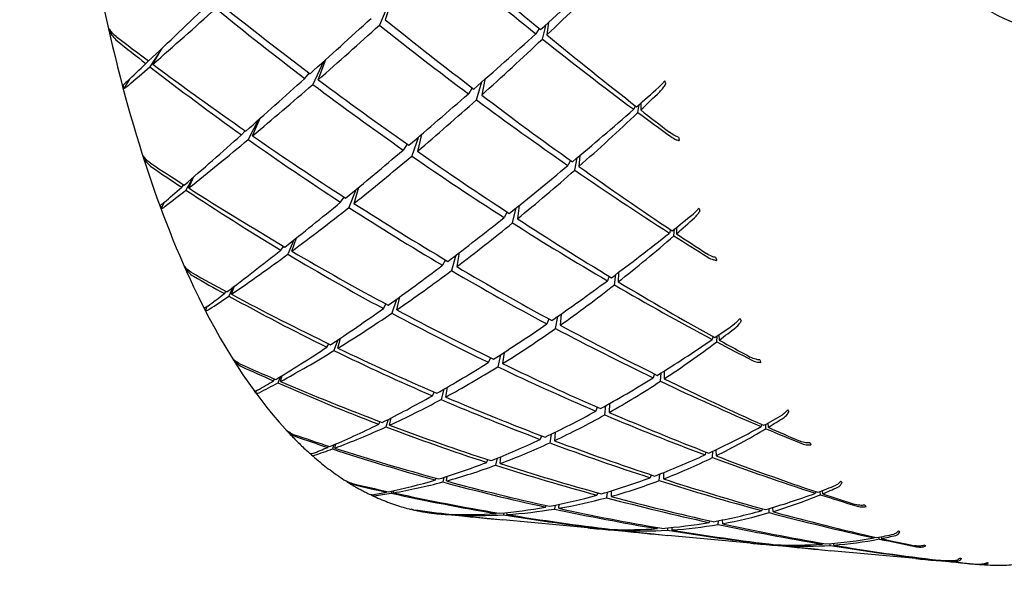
# Model space of a CAD drawing. Header units: inches. Extents: x 36 to 1719, y -84 to 1122.
# Tile 454 of 550: x 657.531 to 658.443, y 803.572 to 804.098. Entities that reach past the tile are written whole.
import ezdxf

# ---------------------------------------------------------------- set-up
doc = ezdxf.new("R2010")
doc.units = ezdxf.units.IN
doc.header["$LTSCALE"] = 48
doc.header["$MEASUREMENT"] = 0
doc.layers.add('Dimension (ANSI)', color=7, linetype='Continuous', lineweight=25)
doc.layers.add('Visible (ANSI)', color=7, linetype='Continuous', lineweight=30)
doc.styles.add('Note Text (ANSI)', font='tahoma.ttf')
doc.dimstyles.new('Architectural (ANSI)', dxfattribs={"dimscale": 48, "dimtxt": 0.125, "dimasz": 0.098425, "dimexe": 0.125, "dimexo": 0.0625, "dimgap": 0.031496, "dimtad": 0, "dimtih": 1, "dimtoh": 1, "dimdec": 4, "dimrnd": 1e-08, "dimzin": 3, "dimdsep": 46, "dimlunit": 4, "dimtxsty": 'Note Text (ANSI)', "dimcen": 0.09, "dimdle": 0.393701, "dimclrd": 256, "dimclre": 256, "dimclrt": 256, "dimadec": 0, "dimazin": 3, "dimtfac": 0.96, "dimtofl": 0, "dimtmove": 0, "dimatfit": 3, "dimfxl": 1, "dimfrac": 2, "dimtolj": 1, "dimtzin": 12, "dimlwd": -1, "dimlwe": -1, "dimarcsym": 0})

# ---------------------------------------------------------------- blocks, each defined once
blk = doc.blocks.new('*D22')
at = {"layer": 'Defpoints', "color": 0, "transparency": 16777216}
for p in [(711.01418, 998.5529), (618.7408, 762.9914), (748.91768, 762.9914)]:
    blk.add_point(p, dxfattribs=at)
at = {"layer": 'Dimension (ANSI)', "transparency": 16777216}
for p, q in [((708.01418, 998.5529), (612.7408, 998.5529)), ((618.7408, 993.82849), (618.7408, 898.07174)), ((618.7408, 767.71581), (618.7408, 887.47256)), ((745.91768, 762.9914), (612.7408, 762.9914))]:
    blk.add_line(p, q, dxfattribs=at)
for points in [[(617.9534, 993.82849), (619.5282, 993.82849), (618.7408, 998.5529)], [(617.9534, 767.71581), (619.5282, 767.71581), (618.7408, 762.9914)]]:
    blk.add_solid(points, dxfattribs=at)
at = {"layer": 'Dimension (ANSI)', "transparency": 16777216, "insert": (599.01817, 896.55992), "char_height": 6, "attachment_point": 1, "style": 'Note Text (ANSI)'}
blk.add_mtext('\\A1;19\'-7 9/16"', dxfattribs=at)

msp = doc.modelspace()

# ---------------------------------------------------------------- linework, layer by layer
at = {"layer": 'Visible (ANSI)'}
for p, q in [((657.87357, 804.1148), (657.86412, 804.09301)), ((657.87557, 804.11663), (657.86953, 804.09795)), ((658.02079, 804.09534), (658.01932, 804.08389)), ((657.61497, 804.08765), (657.6144, 804.08642)), ((658.01208, 804.08986), (658.00916, 804.08484)), ((658.01523, 804.08001), (658.01872, 804.09347)), ((657.66228, 804.07118), (657.65144, 804.05436)), ((657.65413, 804.05671), (657.66249, 804.07137)), ((657.64764, 804.05732), (657.6501, 804.05972)), ((657.81241, 804.05919), (657.80234, 804.03794)), ((657.80736, 804.04233), (657.81437, 804.06096)), ((657.79499, 804.04349), (657.79911, 804.04851)), ((657.6325, 804.04298), (657.62724, 804.03419)), ((657.95405, 804.0237), (657.95915, 804.0403)), ((657.96171, 804.04256), (657.95895, 804.02811)), ((657.95005, 804.03487), (657.94658, 804.02927)), ((658.10123, 804.01824), (658.09981, 804.01489)), ((658.1038, 804.01192), (658.10489, 804.01933)), ((658.10641, 804.02066), (658.1063, 804.01428)), ((657.75157, 804.00469), (657.74248, 803.9869)), ((657.74654, 803.99028), (657.75326, 804.00619)), ((657.73637, 803.99124), (657.73961, 803.9951)), ((657.90035, 803.98927), (657.89416, 803.97163)), ((657.90314, 803.99165), (657.89927, 803.97595)), ((657.88972, 803.98264), (657.88616, 803.97718)), ((657.64654, 803.96997), (657.64615, 803.96896)), ((658.04111, 803.96758), (658.0389, 803.96285)), ((658.04521, 803.9585), (658.04746, 803.97003)), ((658.04986, 803.97205), (658.04906, 803.9619)), ((657.69102, 803.95149), (657.68477, 803.94002)), ((657.68731, 803.94204), (657.69216, 803.95248)), ((657.68082, 803.94264), (657.68278, 803.94494)), ((657.84226, 803.94041), (657.8358, 803.92389)), ((657.84055, 803.92766), (657.84498, 803.94266)), ((657.82817, 803.92882), (657.83139, 803.93354)), ((657.66453, 803.92858), (657.66187, 803.92321)), ((657.9875, 803.90965), (657.99083, 803.92345)), ((657.99379, 803.92583), (657.99213, 803.91343)), ((657.98239, 803.91978), (657.97976, 803.9146)), ((658.13402, 803.90326), (658.13299, 803.90022)), ((658.13713, 803.89758), (658.13775, 803.904)), ((658.13937, 803.9053), (658.13948, 803.89961)), ((657.78489, 803.89389), (657.77918, 803.88059)), ((657.78302, 803.88343), (657.78721, 803.89574)), ((657.77285, 803.88438), (657.77536, 803.88793)), ((657.92533, 803.87527), (657.92264, 803.87032)), ((657.93493, 803.87964), (657.93092, 803.86546)), ((657.93815, 803.8821), (657.93575, 803.86909)), ((657.68469, 803.86791), (657.68445, 803.86718)), ((658.07698, 803.8602), (658.07538, 803.85599)), ((658.0819, 803.85218), (658.08327, 803.86187)), ((658.08585, 803.8638), (658.08554, 803.85504)), ((657.72834, 803.85), (657.72453, 803.8418)), ((657.72694, 803.84345), (657.72989, 803.85118)), ((657.72045, 803.84405), (657.72195, 803.84611)), ((657.8798, 803.83879), (657.87567, 803.82599)), ((657.88017, 803.82907), (657.88292, 803.84103)), ((657.70412, 803.83193), (657.70279, 803.8287)), ((657.8678, 803.83023), (657.8702, 803.83441)), ((658.02129, 803.82053), (658.01938, 803.81601)), ((658.02738, 803.81176), (658.02943, 803.82295)), ((658.03263, 803.82518), (658.03176, 803.81485)), ((657.82561, 803.79353), (657.82818, 803.80293)), ((658.17331, 803.80423), (658.17261, 803.80163)), ((658.17689, 803.79936), (658.17715, 803.80474)), ((658.17884, 803.80591), (658.17911, 803.80102)), ((657.81545, 803.79448), (657.8173, 803.79753)), ((657.82553, 803.80116), (657.82197, 803.79129)), ((657.96716, 803.78463), (657.96524, 803.78043)), ((657.97625, 803.7874), (657.97376, 803.77633)), ((657.97971, 803.78962), (657.97835, 803.7792)), ((657.72876, 803.78323), (657.72865, 803.78281)), ((657.77233, 803.76716), (657.77003, 803.76138)), ((657.77233, 803.76262), (657.77408, 803.76823)), ((658.11907, 803.76962), (658.11798, 803.7661)), ((658.12469, 803.76289), (658.12541, 803.77071)), ((658.12809, 803.77239), (658.12814, 803.76514)), ((657.76583, 803.76323), (657.76692, 803.76494)), ((657.92556, 803.74825), (657.92714, 803.7574)), ((657.74987, 803.75394), (657.74929, 803.75226)), ((657.91318, 803.74941), (657.91487, 803.75284)), ((657.92379, 803.75545), (657.92128, 803.74593)), ((658.06605, 803.73885), (658.06477, 803.73518)), ((658.07298, 803.73169), (658.07412, 803.74034)), ((658.07746, 803.74221), (658.07714, 803.73402)), ((657.8736, 803.72213), (657.87505, 803.72891)), ((657.86343, 803.72308), (657.86469, 803.72548)), ((657.87221, 803.72747), (657.87012, 803.72054)), ((658.21843, 803.72288), (658.218, 803.72081)), ((658.22239, 803.71894), (658.22241, 803.72322)), ((658.22414, 803.72417), (658.22449, 803.7202)), ((657.778, 803.71737), (657.77799, 803.7173)), ((658.01448, 803.71229), (658.01322, 803.70903)), ((658.02335, 803.71385), (658.02196, 803.70576)), ((658.02697, 803.71562), (658.02633, 803.7078)), ((657.81621, 803.70156), (657.81691, 803.70282)), ((657.82178, 803.70391), (657.82051, 803.70014)), ((657.8227, 803.70095), (657.82365, 803.70471)), ((657.80071, 803.69562), (657.80059, 803.6952)), ((657.97593, 803.68658), (657.97671, 803.69298)), ((658.16663, 803.69739), (658.16596, 803.6947)), ((658.17285, 803.69214), (658.17311, 803.69802)), ((658.17586, 803.69933), (658.17612, 803.69374)), ((657.96356, 803.68774), (657.96462, 803.69025)), ((657.9732, 803.69155), (657.97184, 803.68507)), ((657.92615, 803.67045), (657.92684, 803.67475)), ((658.11591, 803.67616), (658.11514, 803.67351)), ((658.12354, 803.67083), (658.12405, 803.6769)), ((658.12749, 803.67825), (658.12752, 803.67235)), ((657.91598, 803.6714), (657.91672, 803.67301)), ((657.92387, 803.67381), (657.92281, 803.66955)), ((657.87071, 803.6601), (657.87107, 803.66083)), ((657.87565, 803.66111), (657.87509, 803.65913)), ((657.8772, 803.65949), (657.87761, 803.66153)), ((658.06648, 803.65951), (658.06577, 803.65735)), ((658.07532, 803.66011), (658.07469, 803.65496)), ((658.07906, 803.66125), (658.07888, 803.65612)), ((658.2686, 803.66061), (658.26838, 803.65914)), ((658.27286, 803.6577), (658.27274, 803.66077)), ((658.2745, 803.66144), (658.27487, 803.65853)), ((658.01806, 803.64627), (658.01858, 803.64772)), ((658.02705, 803.648), (658.02649, 803.64444)), ((658.03043, 803.64511), (658.0307, 803.64874)), ((657.97029, 803.63516), (657.91839, 803.64003)), ((657.9284, 803.63955), (657.92846, 803.63968)), ((657.93292, 803.63939), (657.93284, 803.63904)), ((657.93489, 803.63894), (657.93495, 803.63933)), ((657.9722, 803.64033), (657.97248, 803.64104)), ((657.97949, 803.64094), (657.97914, 803.63918)), ((657.98236, 803.63938), (657.98257, 803.64124)), ((658.21885, 803.64478), (658.21851, 803.64302)), ((658.22553, 803.64114), (658.22553, 803.64499)), ((658.22835, 803.64581), (658.22867, 803.64206)), ((658.05724, 803.62701), (657.97847, 803.6344)), ((658.17, 803.63356), (658.16964, 803.63205)), ((658.17819, 803.63021), (658.17831, 803.63363)), ((658.18185, 803.63432), (658.18202, 803.63089)), ((658.11872, 803.62124), (658.06888, 803.62591)), ((658.07575, 803.62572), (658.07584, 803.62601)), ((658.08436, 803.62543), (658.08429, 803.62476)), ((658.08812, 803.62456), (658.08814, 803.62535)), ((658.12225, 803.62722), (658.12199, 803.62627)), ((658.1312, 803.62699), (658.13104, 803.62479)), ((658.20816, 803.61284), (658.13158, 803.62003)), ((658.13507, 803.62735), (658.1351, 803.62504)), ((658.27086, 803.60696), (658.22102, 803.61164)), ((658.22739, 803.61179), (658.22734, 803.6115)), ((658.23599, 803.61052), (658.23599, 803.61118)), ((658.23964, 803.6111), (658.23971, 803.61034)), ((658.27484, 803.6127), (658.27473, 803.61194)), ((658.28186, 803.61077), (658.28178, 803.61246)), ((658.28467, 803.6127), (658.28489, 803.61099)), ((658.32296, 803.6185), (658.32288, 803.61767)), ((658.32744, 803.61668), (658.32729, 803.61845)), ((658.32908, 803.61878), (658.32937, 803.61706)), ((658.36127, 803.59848), (658.2825, 803.60587)), ((658.42134, 803.59284), (658.36945, 803.59771)), ((658.38058, 803.59727), (658.38057, 803.59712)), ((658.3852, 803.5966), (658.38515, 803.59693)), ((658.38699, 803.59687), (658.38706, 803.59651))]:
    msp.add_line(p, q, dxfattribs=at)
for centre, major_axis, ratio, start_param, end_param in [((658.54739, 804.83651), (-0.07006, -0.74672), 0.364593, 3.141593, 6.283185), ((658.45234, 804.84542), (-1.32256, 1.16255), 0.492862, 1.606975, 1.667077), ((658.12094, 804.87652), (-1.24604, 1.26762), 0.367863, 1.78699, 1.848018), ((658.45234, 804.84542), (-1.05472, -1.14907), 0.144344, 0.991201, 1.05223), ((658.12094, 804.87652), (0.85982, 1.15274), 0.311868, 4.207107, 4.269702), ((658.45234, 804.84542), (-1.1892, -1.14388), 0.008413, 0.822352, 0.884947), ((658.12094, 804.87652), (-1.31399, 1.17732), 0.478855, 1.689533, 1.749635), ((658.12094, 804.87652), (1.03537, 1.14926), 0.162513, 4.074192, 4.135221), ((658.45234, 804.84542), (-1.39525, 1.01053), 0.601211, 1.47378, 1.534808), ((658.45234, 804.84542), (-1.12561, -1.14756), 0.074911, 0.87837, 0.938472), ((658.12094, 804.87652), (-1.28044, 1.22776), 0.423564, 1.773648, 1.83375), ((657.92399, 804.41005), (0.00583, 0.74804), 0.456072, 2.017172, 2.02177), ((658.12094, 804.87652), (0.95337, 1.1501), 0.23583, 4.113326, 4.173121), ((658.45234, 804.84542), (-1.35725, 1.09544), 0.547529, 1.579299, 1.639094), ((658.45234, 804.84542), (-1.05472, -1.14907), 0.144344, 0.926678, 0.98678), ((658.12094, 804.87652), (-1.3482, 1.11401), 0.533681, 1.639269, 1.660902), ((658.45234, 804.84542), (-1.43924, 0.90106), 0.652797, 1.394631, 1.414782), ((658.12094, 804.87652), (0.85982, 1.15274), 0.311868, 4.141657, 4.202685), ((658.45234, 804.84542), (-1.32256, 1.16255), 0.492862, 1.671498, 1.732526), ((658.12094, 804.87652), (-1.24604, 1.26762), 0.367863, 1.852439, 1.915034), ((658.45234, 804.84542), (-1.36176, 0.98628), 0.601211, 1.537069, 1.537288), ((658.45234, 804.84542), (-1.1892, -1.14388), 0.008413, 0.799346, 0.819497), ((658.12094, 804.87652), (1.03537, 1.14926), 0.162513, 4.049704, 4.071337), ((658.45234, 804.84542), (-1.43924, 0.90106), 0.652797, 1.417637, 1.480232), ((658.12094, 804.87652), (-1.3482, 1.11401), 0.533681, 1.663757, 1.724785), ((658.45234, 804.84542), (-1.12561, -1.14756), 0.074911, 0.811994, 0.873022), ((658.12094, 804.87652), (-1.31399, 1.17732), 0.478855, 1.754983, 1.814778), ((658.31646, 804.37347), (0.0867, -0.75588), 0.322836, 5.13015, 5.134746), ((657.88021, 804.58986), (-0.0231, -0.86702), 0.360503, 5.413029, 5.417626), ((658.12094, 804.87652), (0.95337, 1.1501), 0.23583, 4.047876, 4.107978), ((658.45234, 804.84542), (-1.39525, 1.01053), 0.601211, 1.540156, 1.600258), ((658.45234, 804.84542), (-0.97522, -1.14982), 0.216882, 0.965498, 0.987131), ((658.12094, 804.87652), (0.75042, 1.16), 0.389195, 4.154062, 4.174213), ((658.45234, 804.84542), (-1.05472, -1.14907), 0.144344, 0.861535, 0.92133), ((658.12094, 804.87652), (0.85982, 1.15274), 0.311868, 4.076207, 4.136309), ((658.45234, 804.84542), (-1.35725, 1.09544), 0.547529, 1.644442, 1.704544), ((658.12094, 804.87652), (-1.28044, 1.22776), 0.423564, 1.839098, 1.900126), ((658.45234, 804.84542), (-0.97522, -1.14982), 0.216882, 0.901615, 0.962643), ((658.12094, 804.87652), (0.75042, 1.16), 0.389195, 4.088612, 4.151207), ((658.45234, 804.84542), (-1.32256, 1.16255), 0.492862, 1.735381, 1.757014), ((658.12094, 804.87652), (-1.24604, 1.26762), 0.367863, 1.917889, 1.93804), ((658.45234, 804.84542), (-1.12561, -1.14756), 0.074911, 0.744977, 0.807572), ((658.12094, 804.87652), (0.95337, 1.1501), 0.23583, 3.982426, 4.043454), ((658.45234, 804.84542), (-1.43924, 0.90106), 0.652797, 1.484653, 1.545681), ((658.12094, 804.87652), (-1.3482, 1.11401), 0.533681, 1.729207, 1.789308), ((658.27248, 804.55283), (0.02972, -0.87163), 0.22443, 5.408291, 5.412889), ((658.45234, 804.84542), (-1.05472, -1.14907), 0.144344, 0.795778, 0.85588), ((658.12094, 804.87652), (-1.31399, 1.17732), 0.478855, 1.820432, 1.880534), ((657.94437, 804.36868), (0.02238, 0.7142), 0.487281, 2.175379, 2.179976), ((658.12094, 804.87652), (0.85982, 1.15274), 0.311868, 4.010757, 4.070553), ((658.45234, 804.84542), (-1.39525, 1.01053), 0.601211, 1.605913, 1.665708), ((658.12094, 804.87652), (-1.38512, 1.03415), 0.587686, 1.669028, 1.690661), ((658.45234, 804.84542), (-1.49146, 0.75645), 0.699993, 1.382592, 1.402743), ((658.45234, 804.84542), (-0.97522, -1.14982), 0.216882, 0.837091, 0.897193), ((658.12094, 804.87652), (0.75042, 1.16), 0.389195, 4.023162, 4.08419), ((658.45234, 804.84542), (-1.35725, 1.09544), 0.547529, 1.708966, 1.769994), ((658.12094, 804.87652), (-1.28044, 1.22776), 0.423564, 1.904548, 1.967142), ((658.45234, 804.84542), (-1.12561, -1.14756), 0.074911, 0.721971, 0.742122), ((658.12094, 804.87652), (0.95337, 1.1501), 0.23583, 3.957938, 3.979571), ((658.45234, 804.84542), (-1.49146, 0.75645), 0.699993, 1.405598, 1.468193), ((658.12094, 804.87652), (-1.38512, 1.03415), 0.587686, 1.693516, 1.754544), ((657.89048, 804.52593), (0.01233, 0.83743), 0.38007, 2.375188, 2.379785), ((658.45234, 804.84542), (-1.05472, -1.14907), 0.144344, 0.729402, 0.79043), ((658.12094, 804.87652), (0.85982, 1.15274), 0.311868, 3.945307, 4.005409), ((658.45234, 804.84542), (-1.43924, 0.90106), 0.652797, 1.551029, 1.611131), ((658.12094, 804.87652), (-1.3482, 1.11401), 0.533681, 1.794656, 1.854452), ((658.33639, 804.33127), (0.09052, -0.72209), 0.364477, 5.26631, 5.27091), ((658.45234, 804.84542), (-0.97522, -1.14982), 0.216882, 0.771948, 0.831743), ((658.12094, 804.87652), (-1.31399, 1.17732), 0.478855, 1.885882, 1.94691), ((658.45234, 804.84542), (-0.88492, -1.15175), 0.292308, 0.866074, 0.887707), ((658.12094, 804.87652), (0.61804, 1.17518), 0.464149, 4.011783, 4.031934), ((658.12094, 804.87652), (0.75042, 1.16), 0.389195, 3.957712, 4.017814), ((658.45234, 804.84542), (-1.39525, 1.01053), 0.601211, 1.671056, 1.731158), ((658.45234, 804.84542), (-0.88492, -1.15175), 0.292308, 0.802191, 0.863219), ((658.12094, 804.87652), (0.61804, 1.17518), 0.464149, 3.946333, 4.008928), ((658.45234, 804.84542), (-1.35725, 1.09544), 0.547529, 1.772849, 1.794482), ((658.12094, 804.87652), (-1.28044, 1.22776), 0.423564, 1.969997, 1.990148), ((658.45234, 804.84542), (-1.05472, -1.14907), 0.144344, 0.662386, 0.72498), ((658.12094, 804.87652), (0.85982, 1.15274), 0.311868, 3.879858, 3.940886), ((658.45234, 804.84542), (-1.49146, 0.75645), 0.699993, 1.472615, 1.533643), ((658.12094, 804.87652), (-1.38512, 1.03415), 0.587686, 1.758966, 1.819068), ((658.28292, 804.48972), (0.0531, -0.84396), 0.24556, 5.508339, 5.512934), ((657.96728, 804.33618), (0.05042, 0.68458), 0.513472, 2.358057, 2.362652), ((658.45234, 804.84542), (-0.97522, -1.14982), 0.216882, 0.706192, 0.766293), ((658.12094, 804.87652), (-1.3482, 1.11401), 0.533681, 1.860106, 1.920208), ((658.12094, 804.87652), (-1.42732, 0.93177), 0.639964, 1.684493, 1.706126), ((658.45234, 804.84542), (-1.55042, 0.56301), 0.738519, 1.33922, 1.359371), ((658.12094, 804.87652), (0.75042, 1.16), 0.389195, 3.892262, 3.952058), ((658.45234, 804.84542), (-1.43924, 0.90106), 0.652797, 1.616786, 1.676581), ((658.45234, 804.84542), (-0.88492, -1.15175), 0.292308, 0.737667, 0.797769), ((658.12094, 804.87652), (0.61804, 1.17518), 0.464149, 3.880883, 3.941911), ((658.45234, 804.84542), (-1.39525, 1.01053), 0.601211, 1.735579, 1.796608), ((658.12094, 804.87652), (-1.31399, 1.17732), 0.478855, 1.951332, 2.013927), ((658.45234, 804.84542), (-1.05472, -1.14907), 0.144344, 0.63938, 0.659531), ((658.12094, 804.87652), (0.85982, 1.15274), 0.311868, 3.855369, 3.877003), ((658.45234, 804.84542), (-1.55042, 0.56301), 0.738519, 1.362226, 1.424821), ((658.12094, 804.87652), (-1.42732, 0.93177), 0.639964, 1.708981, 1.770009), ((657.90431, 804.46845), (0.00674, 0.80431), 0.404163, 2.489271, 2.493867), ((658.45234, 804.84542), (-0.97522, -1.14982), 0.216882, 0.639815, 0.700844), ((658.12094, 804.87652), (0.75042, 1.16), 0.389195, 3.826812, 3.886914), ((658.45234, 804.84542), (-1.49146, 0.75645), 0.699993, 1.538991, 1.599093), ((658.12094, 804.87652), (-1.38512, 1.03415), 0.587686, 1.824416, 1.884211), ((658.35926, 804.29877), (0.0849, -0.6939), 0.409978, 5.420204, 5.424802), ((658.45234, 804.84542), (-0.88492, -1.15175), 0.292308, 0.672524, 0.732319), ((658.12094, 804.87652), (0.61804, 1.17518), 0.464149, 3.815433, 3.875535), ((658.45234, 804.84542), (-1.43924, 0.90106), 0.652797, 1.681929, 1.742031), ((658.12094, 804.87652), (-1.3482, 1.11401), 0.533681, 1.925556, 1.986584), ((658.45234, 804.84542), (-0.7801, -1.15753), 0.369537, 0.752259, 0.773892), ((658.12094, 804.87652), (0.4526, 1.20008), 0.528859, 3.835756, 3.855907), ((658.45234, 804.84542), (-0.97522, -1.14982), 0.216882, 0.572799, 0.635394), ((658.12094, 804.87652), (-1.42732, 0.93177), 0.639964, 1.774431, 1.834533), ((658.45234, 804.84542), (-0.7801, -1.15753), 0.369537, 0.688376, 0.749404), ((658.12094, 804.87652), (0.4526, 1.20008), 0.528859, 3.770306, 3.832901), ((658.45234, 804.84542), (-1.39525, 1.01053), 0.601211, 1.799463, 1.821096), ((658.12094, 804.87652), (-1.31399, 1.17732), 0.478855, 2.016782, 2.036933), ((657.99175, 804.31203), (0.08808, 0.66038), 0.527287, 2.562724, 2.567322), ((658.12094, 804.87652), (0.75042, 1.16), 0.389195, 3.761363, 3.822391), ((658.45234, 804.84542), (-1.55042, 0.56301), 0.738519, 1.429242, 1.490271), ((658.12094, 804.87652), (-1.47735, 0.79734), 0.68859, 1.679088, 1.700721), ((658.45234, 804.84542), (-1.6045, 0.31409), 0.761821, 1.261728, 1.281879), ((658.45234, 804.84542), (-0.88492, -1.15175), 0.292308, 0.606768, 0.66687), ((658.12094, 804.87652), (0.61804, 1.17518), 0.464149, 3.749983, 3.809779), ((658.45234, 804.84542), (-1.49146, 0.75645), 0.699993, 1.604747, 1.664543), ((658.12094, 804.87652), (-1.38512, 1.03415), 0.587686, 1.889865, 1.949967), ((658.29654, 804.43138), (0.07273, -0.81095), 0.2726, 5.614851, 5.619448), ((658.45234, 804.84542), (-0.7801, -1.15753), 0.369537, 0.623852, 0.683954), ((658.45234, 804.84542), (-0.97522, -1.14982), 0.216882, 0.549793, 0.569944), ((658.12094, 804.87652), (0.75042, 1.16), 0.389195, 3.736874, 3.758507), ((658.45234, 804.84542), (-1.6045, 0.31409), 0.761821, 1.284734, 1.347329), ((658.12094, 804.87652), (-1.47735, 0.79734), 0.68859, 1.703577, 1.764605), ((658.12094, 804.87652), (0.4526, 1.20008), 0.528859, 3.704856, 3.765885), ((658.45234, 804.84542), (-1.43924, 0.90106), 0.652797, 1.746453, 1.807481), ((658.12094, 804.87652), (-1.3482, 1.11401), 0.533681, 1.991006, 2.053601), ((657.92109, 804.41728), (0.00768, 0.7684), 0.432212, 2.616597, 2.621195), ((658.45234, 804.84542), (-0.88492, -1.15175), 0.292308, 0.540392, 0.60142), ((658.12094, 804.87652), (-1.42732, 0.93177), 0.639964, 1.839881, 1.899676), ((658.12094, 804.87652), (0.61804, 1.17518), 0.464149, 3.684533, 3.744635), ((658.45234, 804.84542), (-1.55042, 0.56301), 0.738519, 1.495619, 1.555721), ((658.45234, 804.84542), (-0.7801, -1.15753), 0.369537, 0.558709, 0.618504), ((658.12094, 804.87652), (0.4526, 1.20008), 0.528859, 3.639407, 3.699508), ((658.45234, 804.84542), (-1.49146, 0.75645), 0.699993, 1.669891, 1.729992), ((658.12094, 804.87652), (-1.38512, 1.03415), 0.587686, 1.955315, 2.016343), ((658.45234, 804.84542), (-0.65444, -1.1704), 0.445635, 0.616942, 0.638575), ((658.12094, 804.87652), (0.2479, 1.22996), 0.569827, 3.621315, 3.641466), ((658.3841, 804.27522), (0.06824, -0.67252), 0.454744, 5.594301, 5.598899), ((658.45234, 804.84542), (-0.88492, -1.15175), 0.292308, 0.473375, 0.53597), ((658.12094, 804.87652), (0.61804, 1.17518), 0.464149, 3.619084, 3.680112), ((658.45234, 804.84542), (-1.6045, 0.31409), 0.761821, 1.351751, 1.412779), ((658.12094, 804.87652), (-1.47735, 0.79734), 0.68859, 1.769026, 1.829128), ((658.45234, 804.84542), (-0.65444, -1.1704), 0.445635, 0.553059, 0.614087), ((658.12094, 804.87652), (-1.3482, 1.11401), 0.533681, 2.056456, 2.076607), ((658.01843, 804.29854), (-0.13095, -0.64581), 0.521822, 5.923303, 5.92626), ((658.12094, 804.87652), (-1.53518, 0.61757), 0.729866, 1.644389, 1.666022), ((658.45234, 804.84542), (-1.63348, 0.03314), 0.763621, 1.166169, 1.18632), ((658.12094, 804.87652), (0.2479, 1.22996), 0.569827, 3.555865, 3.61846), ((658.45234, 804.84542), (-1.43924, 0.90106), 0.652797, 1.810336, 1.831969), ((658.45234, 804.84542), (-0.88492, -1.15175), 0.292308, 0.450369, 0.47052), ((658.45234, 804.84542), (-0.7801, -1.15753), 0.369537, 0.492953, 0.553055), ((658.12094, 804.87652), (0.4526, 1.20008), 0.528859, 3.573957, 3.633752), ((658.45234, 804.84542), (-1.55042, 0.56301), 0.738519, 1.561375, 1.62117), ((658.12094, 804.87652), (-1.42732, 0.93177), 0.639964, 1.905331, 1.965433), ((658.31342, 804.38033), (0.0872, -0.77611), 0.305985, 5.730658, 5.735256), ((657.94087, 804.37427), (0.01733, 0.73297), 0.46236, 2.764324, 2.766503), ((658.12094, 804.87652), (0.61804, 1.17518), 0.464149, 3.594595, 3.616228), ((658.45234, 804.84542), (-1.63348, 0.03314), 0.763621, 1.189175, 1.25177), ((658.12094, 804.87652), (-1.53518, 0.61757), 0.729866, 1.668877, 1.729905), ((658.45234, 804.84542), (-0.65444, -1.1704), 0.445635, 0.488536, 0.548637), ((658.12094, 804.87652), (-1.38512, 1.03415), 0.587686, 2.020765, 2.08336), ((658.45234, 804.84542), (-0.7801, -1.15753), 0.369537, 0.426577, 0.487605), ((658.12094, 804.87652), (0.4526, 1.20008), 0.528859, 3.508507, 3.568609), ((658.45234, 804.84542), (-1.6045, 0.31409), 0.761821, 1.418127, 1.478229), ((658.12094, 804.87652), (-1.47735, 0.79734), 0.68859, 1.834476, 1.894272), ((658.12094, 804.87652), (0.2479, 1.22996), 0.569827, 3.490415, 3.551444), ((658.45234, 804.84542), (-1.49146, 0.75645), 0.699993, 1.734414, 1.795442), ((658.12094, 804.87652), (-1.59232, 0.38214), 0.757737, 1.575011, 1.596644), ((658.45234, 804.84542), (-1.63059, -0.22845), 0.743335, 1.084198, 1.104349), ((658.45234, 804.84542), (-0.7801, -1.15753), 0.369537, 0.35956, 0.422155), ((658.12094, 804.87652), (0.4526, 1.20008), 0.528859, 3.443057, 3.504085), ((658.45234, 804.84542), (-1.63348, 0.03314), 0.763621, 1.256192, 1.31722), ((658.12094, 804.87652), (-1.53518, 0.61757), 0.729866, 1.734327, 1.794428), ((658.45234, 804.84542), (-0.65444, -1.1704), 0.445635, 0.423392, 0.483188), ((658.12094, 804.87652), (0.2479, 1.22996), 0.569827, 3.424965, 3.485067), ((658.45234, 804.84542), (-1.55042, 0.56301), 0.738519, 1.626518, 1.68662), ((658.12094, 804.87652), (-1.42732, 0.93177), 0.639964, 1.970781, 2.031809), ((658.45234, 804.84542), (-0.49841, -1.19291), 0.514016, 0.450401, 0.472034), ((658.41059, 804.26114), (0.03963, -0.66033), 0.492037, 5.789776, 5.794374), ((658.45234, 804.84542), (-0.7801, -1.15753), 0.369537, 0.336554, 0.356705), ((658.12094, 804.87652), (0.4526, 1.20008), 0.528859, 3.418569, 3.440202), ((658.45234, 804.84542), (-1.63059, -0.22845), 0.743335, 1.107204, 1.169799), ((658.12094, 804.87652), (-1.59232, 0.38214), 0.757737, 1.599499, 1.660527), ((658.45234, 804.84542), (-0.65444, -1.1704), 0.445635, 0.357636, 0.417738), ((658.12094, 804.87652), (-1.47735, 0.79734), 0.68859, 1.899926, 1.960028), ((658.45234, 804.84542), (-0.49841, -1.19291), 0.514016, 0.386518, 0.447546), ((658.12094, 804.87652), (0.02021, 1.25236), 0.573057, 3.320368, 3.382963), ((658.45234, 804.84542), (-1.49146, 0.75645), 0.699993, 1.798297, 1.81993), ((658.12094, 804.87652), (0.02021, 1.25236), 0.573057, 3.385818, 3.405969), ((658.12094, 804.87652), (-1.38512, 1.03415), 0.587686, 2.086215, 2.106366), ((658.12094, 804.87652), (0.2479, 1.22996), 0.569827, 3.359516, 3.419311), ((658.45234, 804.84542), (-1.6045, 0.31409), 0.761821, 1.483883, 1.543679), ((658.33324, 804.33796), (0.09505, -0.74219), 0.345534, 5.858535, 5.863132), ((658.12094, 804.87652), (-1.62932, 0.10493), 0.765373, 1.481258, 1.502892), ((658.45234, 804.84542), (-1.60993, -0.43806), 0.706703, 1.035378, 1.055529), ((658.45234, 804.84542), (-0.65444, -1.1704), 0.445635, 0.201237, 0.221388), ((658.12094, 804.87652), (0.2479, 1.22996), 0.569827, 3.204128, 3.225761), ((658.45234, 804.84542), (-0.65444, -1.1704), 0.445635, 0.224243, 0.286838), ((658.45234, 804.84542), (-1.60993, -0.43806), 0.706703, 1.058384, 1.084939), ((658.12094, 804.87652), (0.2479, 1.22996), 0.569827, 3.228616, 3.289644), ((658.12094, 804.87652), (-1.62932, 0.10493), 0.765373, 1.505747, 1.532596), ((658.45234, 804.84542), (-0.65444, -1.1704), 0.445635, 0.29126, 0.352288), ((658.45234, 804.84542), (-1.63059, -0.22845), 0.743335, 1.17422, 1.235249), ((658.12094, 804.87652), (0.2479, 1.22996), 0.569827, 3.294066, 3.354168), ((658.12094, 804.87652), (-1.59232, 0.38214), 0.757737, 1.664949, 1.725051), ((658.45234, 804.84542), (-1.63348, 0.03314), 0.763621, 1.322568, 1.38267), ((658.12094, 804.87652), (-1.53518, 0.61757), 0.729866, 1.799776, 1.859572), ((658.45234, 804.84542), (-0.49841, -1.19291), 0.514016, 0.321994, 0.382096), ((658.12094, 804.87652), (0.02021, 1.25236), 0.573057, 3.254918, 3.315946), ((658.45234, 804.84542), (-1.55042, 0.56301), 0.738519, 1.691042, 1.75207), ((658.12094, 804.87652), (-1.42732, 0.93177), 0.639964, 2.03623, 2.098825), ((658.45234, 804.84542), (-0.49841, -1.19291), 0.514016, 0.256851, 0.316646), ((658.12094, 804.87652), (0.02021, 1.25236), 0.573057, 3.189468, 3.24957), ((658.45234, 804.84542), (-1.6045, 0.31409), 0.761821, 1.549027, 1.609128), ((658.12094, 804.87652), (-1.47735, 0.79734), 0.68859, 1.965376, 2.026404), ((658.45234, 804.84542), (-0.49841, -1.19291), 0.514016, 0.158897, 0.185747), ((658.12094, 804.87652), (0.02021, 1.25236), 0.573057, 3.088862, 3.11867), ((658.45234, 804.84542), (-0.49841, -1.19291), 0.514016, 0.191094, 0.251196), ((658.45234, 804.84542), (-1.63059, -0.22845), 0.743335, 1.240596, 1.266085), ((658.12094, 804.87652), (0.02021, 1.25236), 0.573057, 3.124018, 3.183814), ((658.12094, 804.87652), (-1.59232, 0.38214), 0.757737, 1.730399, 1.757249), ((658.45234, 804.84542), (-1.63348, 0.03314), 0.763621, 1.388324, 1.44812), ((658.12094, 804.87652), (-1.53518, 0.61757), 0.729866, 1.865226, 1.925328), ((658.45234, 804.84542), (-0.30341, -1.22253), 0.562536, 0.245255, 0.266888), ((658.12094, 804.87652), (-0.19179, 1.26237), 0.537203, 3.166202, 3.186353), ((658.43842, 804.25762), (0.00088, -0.65916), 0.513877, 6.001614, 6.006211), ((658.45234, 804.84542), (-0.30341, -1.22253), 0.562536, 0.084651, 0.111501), ((658.12094, 804.87652), (-0.19179, 1.26237), 0.537203, 2.999336, 3.029954), ((658.45234, 804.84542), (-0.30341, -1.22253), 0.562536, 0.116849, 0.17695), ((658.45234, 804.84542), (-1.63348, 0.03314), 0.763621, 1.453468, 1.47859), ((658.12094, 804.87652), (-0.19179, 1.26237), 0.537203, 3.035302, 3.09633), ((658.12094, 804.87652), (-1.53518, 0.61757), 0.729866, 1.930676, 1.957526), ((658.45234, 804.84542), (-0.30341, -1.22253), 0.562536, 0.181372, 0.2424), ((658.45234, 804.84542), (-1.6045, 0.31409), 0.761821, 1.61355, 1.674578), ((658.12094, 804.87652), (-0.19179, 1.26237), 0.537203, 3.100752, 3.163347), ((658.12094, 804.87652), (-1.47735, 0.79734), 0.68859, 2.030826, 2.093421), ((658.45234, 804.84542), (-1.55042, 0.56301), 0.738519, 1.754925, 1.776558), ((658.12094, 804.87652), (-1.42732, 0.93177), 0.639964, 2.10168, 2.121831), ((658.35559, 804.30338), (0.0946, -0.71023), 0.390376, 6.001182, 6.00578), ((658.45234, 804.84542), (-0.07827, -1.24795), 0.57621, 6.265366, 6.292216), ((658.12094, 804.87652), (-0.36513, 1.26849), 0.475174, 2.951378, 2.981305), ((658.45234, 804.84542), (-0.07827, -1.24795), 0.57621, 0.011885, 0.033518), ((658.45234, 804.84542), (-1.6045, 0.31409), 0.761821, 1.677433, 1.699066), ((658.12094, 804.87652), (-0.36513, 1.26849), 0.475174, 2.98416, 3.004311), ((658.12094, 804.87652), (-1.47735, 0.79734), 0.68859, 2.096276, 2.116427), ((658.46695, 804.26386), (-0.0416, -0.66785), 0.516023, 6.215351, 6.219948), ((658.38011, 804.2785), (0.08382, -0.68435), 0.437362, 6.162864, 6.167461)]:
    msp.add_ellipse(centre, major_axis=major_axis, ratio=ratio, start_param=start_param, end_param=end_param, dxfattribs=at)
for points, knots in [([(657.98826, 806.07055), (657.93717, 806.02959), (657.88754, 805.96819), (657.795, 805.81072), (657.75216, 805.71458), (657.67761, 805.4977), (657.64589, 805.37711), (657.59657, 805.1235), (657.57897, 804.99055), (657.55959, 804.72559), (657.5578, 804.59361), (657.57027, 804.34381), (657.58451, 804.22604), (657.62775, 804.01636), (657.65674, 803.92456), (657.7172, 803.79684), (657.74573, 803.75245), (657.77694, 803.71843)], [2.787961, 2.787961, 2.787961, 2.787961, 3.110317, 3.110317, 3.433142, 3.433142, 3.754618, 3.754618, 4.075547, 4.075547, 4.396367, 4.396367, 4.717424, 4.717424, 5.039259, 5.039259, 5.271858, 5.271858, 5.271858, 5.271858]), ([(657.62005, 804.08248), (657.61855, 804.08363), (657.61689, 804.08523), (657.61501, 804.08756), (657.61433, 804.08854), (657.61375, 804.08952)], [0, 0, 0, 0, 0.01468772, 0.01468772, 0.02281833, 0.02281833, 0.02281833, 0.02281833]), ([(657.6144, 804.08642), (657.61507, 804.08517), (657.61586, 804.08391), (657.61784, 804.08128), (657.61948, 804.07957), (657.621, 804.07835)], [0.16538083, 0.16538083, 0.16538083, 0.16538083, 0.17536928, 0.17536928, 0.19052615, 0.19052615, 0.19052615, 0.19052615]), ([(657.63016, 804.04077), (657.62917, 804.03983), (657.62817, 804.0389), (657.62708, 804.03788), (657.62669, 804.03752), (657.62639, 804.03725)], [0, 0, 0, 0, 0.01515687, 0.01515687, 0.02514531, 0.02514531, 0.02514531, 0.02514531]), ([(658.1286, 804.04122), (658.12789, 804.04035), (658.12716, 804.03951), (658.12536, 804.03752), (658.12403, 804.0362), (658.123, 804.03529)], [0.15981607, 0.15981607, 0.15981607, 0.15981607, 0.16794668, 0.16794668, 0.1826344, 0.1826344, 0.1826344, 0.1826344]), ([(657.62724, 804.03419), (657.62756, 804.03427), (657.62796, 804.03445), (657.62911, 804.03513), (657.63018, 804.03593), (657.63119, 804.03681)], [0.15981607, 0.15981607, 0.15981607, 0.15981607, 0.16794668, 0.16794668, 0.1826344, 0.1826344, 0.1826344, 0.1826344]), ([(658.12395, 804.03116), (658.12496, 804.03214), (658.12621, 804.03358), (658.12793, 804.03586), (658.1287, 804.03698), (658.12942, 804.0381)], [0, 0, 0, 0, 0.01515687, 0.01515687, 0.02514531, 0.02514531, 0.02514531, 0.02514531]), ([(658.1414, 803.98893), (658.14031, 803.98933), (658.13915, 803.98984), (658.13654, 803.9912), (658.13465, 803.9924), (658.13311, 803.99358)], [0.16538083, 0.16538083, 0.16538083, 0.16538083, 0.17536928, 0.17536928, 0.19052615, 0.19052615, 0.19052615, 0.19052615]), ([(658.13414, 803.98961), (658.13566, 803.9885), (658.13758, 803.98742), (658.14011, 803.9864), (658.14112, 803.98609), (658.14209, 803.98588)], [0, 0, 0, 0, 0.01468772, 0.01468772, 0.02281833, 0.02281833, 0.02281833, 0.02281833]), ([(657.65196, 803.96501), (657.6504, 803.96604), (657.64867, 803.96753), (657.64668, 803.96976), (657.64595, 803.97072), (657.64532, 803.97168)], [0, 0, 0, 0, 0.01468772, 0.01468772, 0.02281833, 0.02281833, 0.02281833, 0.02281833]), ([(657.64615, 803.96896), (657.64688, 803.96774), (657.64773, 803.96654), (657.64984, 803.96404), (657.65156, 803.96246), (657.65314, 803.96137)], [0.16538083, 0.16538083, 0.16538083, 0.16538083, 0.17536928, 0.17536928, 0.19052615, 0.19052615, 0.19052615, 0.19052615]), ([(657.66437, 803.92845), (657.66344, 803.92765), (657.66251, 803.92692), (657.66149, 803.92622), (657.66112, 803.926), (657.66085, 803.92589)], [0, 0, 0, 0, 0.01515687, 0.01515687, 0.02514531, 0.02514531, 0.02514531, 0.02514531]), ([(657.66187, 803.92321), (657.66218, 803.92318), (657.66256, 803.92324), (657.66365, 803.92364), (657.66466, 803.92426), (657.66562, 803.925)], [0.15981607, 0.15981607, 0.15981607, 0.15981607, 0.16794668, 0.16794668, 0.1826344, 0.1826344, 0.1826344, 0.1826344]), ([(658.16017, 803.92338), (658.15951, 803.92253), (658.15883, 803.92171), (658.15714, 803.91982), (658.15589, 803.91861), (658.15491, 803.91782)], [0.15981607, 0.15981607, 0.15981607, 0.15981607, 0.16794668, 0.16794668, 0.1826344, 0.1826344, 0.1826344, 0.1826344]), ([(658.15608, 803.91418), (658.15704, 803.91503), (658.1582, 803.91634), (658.1598, 803.91849), (658.1605, 803.91955), (658.16116, 803.92064)], [0, 0, 0, 0, 0.01515687, 0.01515687, 0.02514531, 0.02514531, 0.02514531, 0.02514531]), ([(658.17587, 803.87757), (658.17475, 803.87781), (658.17356, 803.87817), (658.17087, 803.87922), (658.16892, 803.88022), (658.16732, 803.88126)], [0.16522487, 0.16522487, 0.16522487, 0.16522487, 0.17521332, 0.17521332, 0.19037018, 0.19037018, 0.19037018, 0.19037018]), ([(658.16857, 803.87781), (658.17015, 803.87683), (658.17212, 803.87593), (658.17471, 803.87519), (658.17574, 803.87499), (658.17672, 803.8749)], [0, 0, 0, 0, 0.01468772, 0.01468772, 0.02281833, 0.02281833, 0.02281833, 0.02281833]), ([(657.69043, 803.86327), (657.68882, 803.86416), (657.68701, 803.86552), (657.68491, 803.86762), (657.68414, 803.86853), (657.68347, 803.86948)], [0, 0, 0, 0, 0.01468772, 0.01468772, 0.02281833, 0.02281833, 0.02281833, 0.02281833]), ([(657.68445, 803.86718), (657.68523, 803.86601), (657.68615, 803.86487), (657.68837, 803.86256), (657.69017, 803.86113), (657.69181, 803.86019)], [0.16538083, 0.16538083, 0.16538083, 0.16538083, 0.17536928, 0.17536928, 0.19052615, 0.19052615, 0.19052615, 0.19052615]), ([(657.70493, 803.8325), (657.70405, 803.83184), (657.70317, 803.83132), (657.70222, 803.83095), (657.70187, 803.8309), (657.70162, 803.83094)], [0, 0, 0, 0, 0.01515687, 0.01515687, 0.02514531, 0.02514531, 0.02514531, 0.02514531]), ([(657.70279, 803.8287), (657.70309, 803.82854), (657.70346, 803.82848), (657.7045, 803.8286), (657.70547, 803.82902), (657.70638, 803.82962)], [0.15983274, 0.15983274, 0.15983274, 0.15983274, 0.16796335, 0.16796335, 0.18265107, 0.18265107, 0.18265107, 0.18265107]), ([(658.19832, 803.82117), (658.1977, 803.82035), (658.19706, 803.81957), (658.19548, 803.81781), (658.1943, 803.81674), (658.19338, 803.81608)], [0.15983274, 0.15983274, 0.15983274, 0.15983274, 0.16796335, 0.16796335, 0.18265107, 0.18265107, 0.18265107, 0.18265107]), ([(658.19476, 803.813), (658.19566, 803.8137), (658.19674, 803.81486), (658.19821, 803.81683), (658.19886, 803.81782), (658.19947, 803.81885)], [0, 0, 0, 0, 0.01515687, 0.01515687, 0.02514531, 0.02514531, 0.02514531, 0.02514531]), ([(657.73479, 803.77901), (657.73313, 803.77975), (657.73126, 803.78095), (657.72906, 803.78289), (657.72825, 803.78375), (657.72753, 803.78464)], [0, 0, 0, 0, 0.01468772, 0.01468772, 0.02281833, 0.02281833, 0.02281833, 0.02281833]), ([(658.21663, 803.78262), (658.2155, 803.78271), (658.21429, 803.78291), (658.21154, 803.78363), (658.20953, 803.78441), (658.20788, 803.7853)], [0.16538083, 0.16538083, 0.16538083, 0.16538083, 0.17536928, 0.17536928, 0.19052615, 0.19052615, 0.19052615, 0.19052615]), ([(657.72865, 803.78281), (657.72949, 803.78172), (657.73046, 803.78067), (657.7328, 803.77856), (657.73467, 803.77731), (657.73636, 803.77654)], [0.16538083, 0.16538083, 0.16538083, 0.16538083, 0.17536928, 0.17536928, 0.19052615, 0.19052615, 0.19052615, 0.19052615]), ([(658.20933, 803.78242), (658.21096, 803.78159), (658.21298, 803.78089), (658.21561, 803.78043), (658.21665, 803.78036), (658.21764, 803.78039)], [0, 0, 0, 0, 0.01468772, 0.01468772, 0.02281833, 0.02281833, 0.02281833, 0.02281833]), ([(657.75114, 803.75454), (657.7503, 803.75405), (657.74947, 803.75376), (657.74856, 803.75373), (657.74823, 803.75383), (657.74799, 803.75403)], [0, 0, 0, 0, 0.01515687, 0.01515687, 0.02514531, 0.02514531, 0.02514531, 0.02514531]), ([(657.74929, 803.75226), (657.74959, 803.75198), (657.74995, 803.7518), (657.75097, 803.75162), (657.7519, 803.75184), (657.75276, 803.75228)], [0.15981607, 0.15981607, 0.15981607, 0.15981607, 0.16794668, 0.16794668, 0.1826344, 0.1826344, 0.1826344, 0.1826344]), ([(658.24238, 803.73634), (658.24181, 803.73556), (658.24121, 803.73483), (658.23973, 803.73324), (658.23862, 803.73232), (658.23774, 803.73182)], [0.15981607, 0.15981607, 0.15981607, 0.15981607, 0.16794668, 0.16794668, 0.1826344, 0.1826344, 0.1826344, 0.1826344]), ([(658.23931, 803.72935), (658.24015, 803.72988), (658.24117, 803.73087), (658.24252, 803.73262), (658.24312, 803.73353), (658.24366, 803.73449)], [0, 0, 0, 0, 0.01515687, 0.01515687, 0.02514531, 0.02514531, 0.02514531, 0.02514531]), ([(657.7843, 803.71367), (657.7826, 803.71425), (657.78066, 803.71527), (657.77844, 803.71696), (657.77766, 803.71767), (657.77694, 803.71843)], [0, 0, 0, 0, 0.01468772, 0.01468772, 0.02213558, 0.02213558, 0.02213558, 0.02213558]), ([(657.77799, 803.7173), (657.77888, 803.71631), (657.7799, 803.71536), (657.78236, 803.7135), (657.78429, 803.71244), (657.78602, 803.71184)], [0.16538662, 0.16538662, 0.16538662, 0.16538662, 0.17537506, 0.17537506, 0.19053193, 0.19053193, 0.19053193, 0.19053193]), ([(657.77835, 803.7169), (657.77974, 803.71541), (657.78113, 803.71394), (657.78392, 803.71104), (657.78532, 803.70961), (657.78813, 803.70679), (657.78954, 803.7054), (657.79237, 803.70267), (657.79379, 803.70132), (657.79664, 803.69867), (657.79807, 803.69736), (657.7995, 803.69607)], [5.27536085, 5.27536085, 5.27536085, 5.27536085, 5.28564828, 5.28564828, 5.2959357, 5.2959357, 5.30622312, 5.30622312, 5.31651055, 5.31651055, 5.32679797, 5.32679797, 5.32679797, 5.32679797]), ([(658.263, 803.70571), (658.26186, 803.70564), (658.26063, 803.70568), (658.25784, 803.70606), (658.25579, 803.70662), (658.25409, 803.70735)], [0.16522487, 0.16522487, 0.16522487, 0.16522487, 0.17521332, 0.17521332, 0.19037018, 0.19037018, 0.19037018, 0.19037018]), ([(658.25571, 803.70509), (658.25738, 803.70441), (658.25944, 803.70392), (658.2621, 803.70375), (658.26315, 803.7038), (658.26414, 803.70395)], [0, 0, 0, 0, 0.01468772, 0.01468772, 0.02281833, 0.02281833, 0.02281833, 0.02281833]), ([(657.80221, 803.69592), (657.80141, 803.69561), (657.80061, 803.69555), (657.79988, 803.69581), (657.79968, 803.69593), (657.79951, 803.69608)], [0, 0, 0, 0, 0.01515687, 0.01515687, 0.02097433, 0.02097433, 0.02097433, 0.02097433]), ([(657.80059, 803.6952), (657.80089, 803.69481), (657.80125, 803.69451), (657.80225, 803.69404), (657.80315, 803.69404), (657.80397, 803.69432)], [0.15981607, 0.15981607, 0.15981607, 0.15981607, 0.16794668, 0.16794668, 0.1826344, 0.1826344, 0.1826344, 0.1826344]), ([(657.80101, 803.69474), (657.80308, 803.69291), (657.80516, 803.69113), (657.80934, 803.68764), (657.81144, 803.68594), (657.81567, 803.68263), (657.81779, 803.68102), (657.82205, 803.67789), (657.8242, 803.67637), (657.8285, 803.67341), (657.83066, 803.67197), (657.83283, 803.67059)], [5.33037993, 5.33037993, 5.33037993, 5.33037993, 5.34518518, 5.34518518, 5.35999043, 5.35999043, 5.37479568, 5.37479568, 5.38960093, 5.38960093, 5.40440618, 5.40440618, 5.40440618, 5.40440618]), ([(657.8381, 803.66836), (657.83637, 803.66877), (657.83438, 803.6696), (657.83284, 803.67058), (657.83283, 803.67058), (657.83283, 803.67059)], [0, 0, 0, 0, 0.01468772, 0.01468772, 0.01472288, 0.01472288, 0.01472288, 0.01472288]), ([(657.83369, 803.67008), (657.83401, 803.66984), (657.83434, 803.66963), (657.83619, 803.66848), (657.83818, 803.66763), (657.83994, 803.66721)], [0.1720928, 0.1720928, 0.1720928, 0.1720928, 0.1752191, 0.1752191, 0.19037596, 0.19037596, 0.19037596, 0.19037596]), ([(657.83457, 803.66948), (657.83595, 803.66862), (657.83734, 803.66777), (657.84012, 803.6661), (657.84151, 803.66529), (657.84431, 803.6637), (657.84571, 803.66292), (657.84852, 803.66141), (657.84993, 803.66067), (657.85276, 803.65922), (657.85417, 803.65852), (657.85559, 803.65783)], [5.40835108, 5.40835108, 5.40835108, 5.40835108, 5.41776146, 5.41776146, 5.42717184, 5.42717184, 5.43658222, 5.43658222, 5.4459926, 5.4459926, 5.45540298, 5.45540298, 5.45540298, 5.45540298]), ([(658.2916, 803.67033), (658.29107, 803.66962), (658.29052, 803.66896), (658.28914, 803.66756), (658.28809, 803.66682), (658.28725, 803.66648)], [0.15981607, 0.15981607, 0.15981607, 0.15981607, 0.16794668, 0.16794668, 0.1826344, 0.1826344, 0.1826344, 0.1826344]), ([(658.28897, 803.66465), (658.28977, 803.66501), (658.29072, 803.6658), (658.29197, 803.66731), (658.29251, 803.66811), (658.293, 803.66898)], [0, 0, 0, 0, 0.01515687, 0.01515687, 0.02514531, 0.02514531, 0.02514531, 0.02514531]), ([(657.8565, 803.6576), (657.85661, 803.6575), (657.85672, 803.6574), (657.85747, 803.65684), (657.85834, 803.65662), (657.85914, 803.65672)], [0.1655388, 0.1655388, 0.1655388, 0.1655388, 0.16795515, 0.16795515, 0.18264287, 0.18264287, 0.18264287, 0.18264287]), ([(657.85739, 803.65698), (657.85976, 803.65587), (657.86213, 803.6548), (657.86691, 803.65278), (657.8693, 803.65182), (657.87411, 803.65001), (657.87653, 803.64916), (657.88137, 803.64755), (657.8838, 803.6468), (657.88868, 803.64541), (657.89112, 803.64476), (657.89357, 803.64417)], [5.45936302, 5.45936302, 5.45936302, 5.45936302, 5.47502875, 5.47502875, 5.49069448, 5.49069448, 5.50636021, 5.50636021, 5.52202593, 5.52202593, 5.53769166, 5.53769166, 5.53769166, 5.53769166]), ([(658.31418, 803.64815), (658.31304, 803.64793), (658.3118, 803.64781), (658.30898, 803.64785), (658.30689, 803.64818), (658.30516, 803.64873)], [0.16538083, 0.16538083, 0.16538083, 0.16538083, 0.17536928, 0.17536928, 0.19052615, 0.19052615, 0.19052615, 0.19052615]), ([(658.30692, 803.64713), (658.30863, 803.64661), (658.31072, 803.64633), (658.3134, 803.64646), (658.31445, 803.64663), (658.31544, 803.64689)], [0, 0, 0, 0, 0.01468772, 0.01468772, 0.02281833, 0.02281833, 0.02281833, 0.02281833]), ([(657.89561, 803.64369), (657.89691, 803.6434), (657.89822, 803.64311), (657.90083, 803.64258), (657.90213, 803.64233), (657.90475, 803.64185), (657.90606, 803.64163), (657.90869, 803.64121), (657.91, 803.64102), (657.91263, 803.64067), (657.91395, 803.6405), (657.91527, 803.64036)], [5.54203193, 5.54203193, 5.54203193, 5.54203193, 5.55033157, 5.55033157, 5.55863121, 5.55863121, 5.56693085, 5.56693085, 5.57523049, 5.57523049, 5.58353014, 5.58353014, 5.58353014, 5.58353014]), ([(657.91729, 803.64014), (657.91736, 803.64013), (657.91744, 803.64013), (657.91758, 803.64011), (657.91766, 803.6401), (657.91781, 803.64009), (657.91788, 803.64008), (657.91803, 803.64007), (657.9181, 803.64006), (657.91825, 803.64005), (657.91832, 803.64004), (657.91839, 803.64003)], [5.587772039, 5.587772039, 5.587772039, 5.587772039, 5.58823496, 5.58823496, 5.588697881, 5.588697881, 5.589160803, 5.589160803, 5.589623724, 5.589623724, 5.590086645, 5.590086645, 5.590086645, 5.590086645]), ([(658.34514, 803.62429), (658.34466, 803.62364), (658.34414, 803.62307), (658.34285, 803.62189), (658.34185, 803.62134), (658.34104, 803.62117)], [0.15983274, 0.15983274, 0.15983274, 0.15983274, 0.16796335, 0.16796335, 0.18265107, 0.18265107, 0.18265107, 0.18265107]), ([(658.34289, 803.62002), (658.34366, 803.6202), (658.34455, 803.62078), (658.34571, 803.62201), (658.3462, 803.6227), (658.34664, 803.62346)], [0, 0, 0, 0, 0.01515687, 0.01515687, 0.02514531, 0.02514531, 0.02514531, 0.02514531]), ([(658.3693, 803.61093), (658.36816, 803.61056), (658.36692, 803.61029), (658.36408, 803.60998), (658.36198, 803.61008), (658.36021, 803.61044)], [0.16538083, 0.16538083, 0.16538083, 0.16538083, 0.17536928, 0.17536928, 0.19052615, 0.19052615, 0.19052615, 0.19052615]), ([(658.36209, 803.60953), (658.36383, 803.60919), (658.36594, 803.60913), (658.36862, 803.60954), (658.36966, 803.60982), (658.37064, 803.6102)], [0, 0, 0, 0, 0.01468772, 0.01468772, 0.02281833, 0.02281833, 0.02281833, 0.02281833]), ([(658.40209, 803.599), (658.40164, 803.59843), (658.40116, 803.59795), (658.39995, 803.59701), (658.399, 803.59666), (658.39821, 803.59667)], [0.15983274, 0.15983274, 0.15983274, 0.15983274, 0.16796335, 0.16796335, 0.18265107, 0.18265107, 0.18265107, 0.18265107]), ([(658.40015, 803.59622), (658.4009, 803.59621), (658.40175, 803.59657), (658.40282, 803.5975), (658.40326, 803.59806), (658.40366, 803.5987)], [0, 0, 0, 0, 0.01515687, 0.01515687, 0.02514531, 0.02514531, 0.02514531, 0.02514531]), ([(658.4274, 803.59469), (658.42628, 803.59417), (658.42505, 803.59375), (658.42222, 803.59312), (658.4201, 803.59298), (658.41831, 803.59316)], [0.16538083, 0.16538083, 0.16538083, 0.16538083, 0.17536928, 0.17536928, 0.19052615, 0.19052615, 0.19052615, 0.19052615]), ([(658.42027, 803.59295), (658.42203, 803.59278), (658.42415, 803.59293), (658.42682, 803.59362), (658.42785, 803.59401), (658.42882, 803.59449)], [0, 0, 0, 0, 0.01468772, 0.01468772, 0.02281833, 0.02281833, 0.02281833, 0.02281833]), ([(658.45888, 803.59333), (658.45636, 803.59303), (658.45385, 803.59279), (658.44882, 803.5924), (658.44631, 803.59227), (658.4413, 803.59209), (658.43879, 803.59206), (658.43379, 803.5921), (658.4313, 803.59218), (658.42631, 803.59243), (658.42383, 803.59261), (658.42134, 803.59284)], [0.61509706, 0.61509706, 0.61509706, 0.61509706, 0.63069738, 0.63069738, 0.6462977, 0.6462977, 0.66189802, 0.66189802, 0.67749834, 0.67749834, 0.69309866, 0.69309866, 0.69309866, 0.69309866])]:
    msp.add_open_spline(points, degree=3, knots=knots, dxfattribs=at)
for points in [[(657.85726, 803.65764), (657.85667, 803.65754), (657.85608, 803.65762), (657.8556, 803.65784)], [(657.89526, 803.64386), (657.89472, 803.64393), (657.89415, 803.64404), (657.89357, 803.64418)], [(657.89459, 803.64398), (657.89547, 803.64372), (657.89636, 803.64352), (657.89721, 803.64341)], [(657.91536, 803.64035), (657.91533, 803.64035), (657.9153, 803.64035), (657.91527, 803.64036)], [(657.91678, 803.64024), (657.91696, 803.64019), (657.91714, 803.64015), (657.91732, 803.64014)]]:
    msp.add_open_spline(points, degree=3, dxfattribs=at)

# ---------------------------------------------------------------- dimensions: what is measured, and where the dimension line sits
at = {"layer": 'Dimension (ANSI)'}
dim = msp.add_linear_dim(base=(618.7408, 762.9914), p1=(711.01418, 998.5529), p2=(748.91768, 762.9914), angle=270, dimstyle='Architectural (ANSI)', override={"dimgap": 0.031496, "dimdec": 4, "dimlfac": 1, "dimtol": 0, "dimlim": 0, "dimtp": 0, "dimtm": 0, "dimtdec": 2, "dimatfit": 1}, dxfattribs=at)
dim.commit()
dim.dimension.update_dxf_attribs({"geometry": '*D22', "text_midpoint": (618.7408, 892.77215), "dimtype": 160})

doc.saveas('drawing.dxf')
